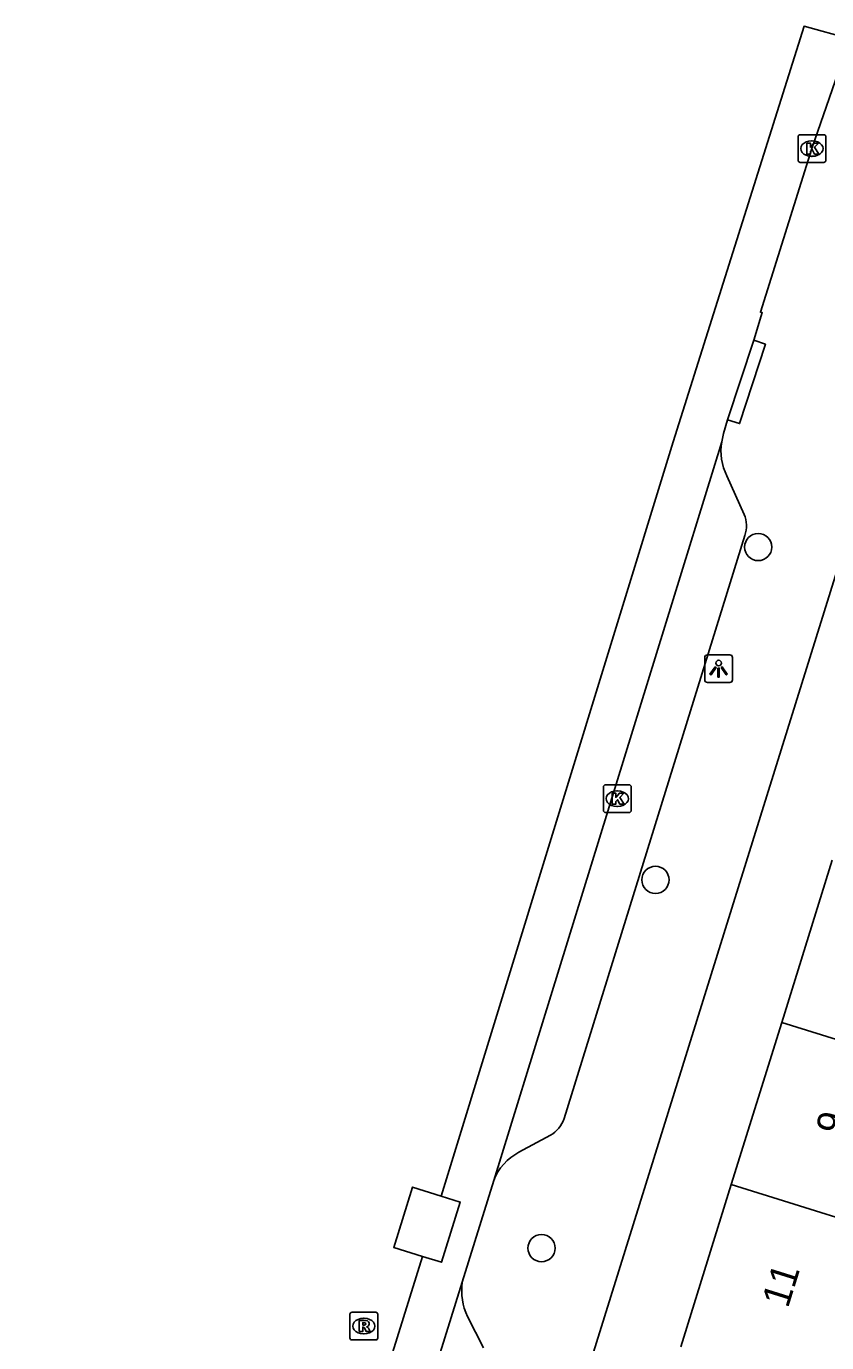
# Model space of a CAD drawing. Extents: x 163686 to 164493, y 382719 to 383870.
# Drawn here: x 163764.79 to 163793.64, y 383291.53 to 383338.96 of the extents above; entities that cross this region are included whole.
import ezdxf

# ---------------------------------------------------------------- set-up
doc = ezdxf.new("R2010")
doc.units = 0
for name, color, linetype in [('IMGEO_Boom', 7, 'Continuous'), ('IMGEO_Kolk', 7, 'Continuous'), ('IMGEO_Lichtpunt', 7, 'Continuous'), ('IMGEO_Pand', 7, 'Continuous'), ('IMGEO_Pand_nummerreeks', 7, 'Continuous'), ('IMGEO_Rijbaan_lokaal_gesloten', 7, 'Continuous'), ('IMGEO_Rijbaan_lokaal_open', 7, 'Continuous'), ('IMGEO_Rioolput', 7, 'Continuous'), ('IMGEO_Voetpad_open', 7, 'Continuous')]:
    doc.layers.add(name, color=color, linetype=linetype)

msp = doc.modelspace()

# ---------------------------------------------------------------- linework, layer by layer
at = {"layer": 'IMGEO_Boom'}
for centre in [(163791.173, 383320.2), (163787.471, 383308.208), (163783.364, 383294.942)]:
    msp.add_circle(centre, 0.489, dxfattribs=at)
at = {"layer": 'IMGEO_Kolk'}
for p, q in [((163792.611, 383334.131), (163792.611, 383334.983)), ((163792.686, 383335.057), (163793.538, 383335.057)), ((163793.612, 383334.983), (163793.612, 383334.131)), ((163793.099, 383334.837), (163793.124, 383334.837)), ((163793.538, 383334.057), (163792.686, 383334.057)), ((163793.122, 383334.277), (163793.097, 383334.277)), ((163785.595, 383310.707), (163785.595, 383311.559)), ((163785.67, 383311.633), (163786.522, 383311.633)), ((163786.083, 383311.413), (163786.108, 383311.413)), ((163786.596, 383311.559), (163786.596, 383310.707)), ((163786.106, 383310.853), (163786.081, 383310.853)), ((163786.522, 383310.633), (163785.67, 383310.633))]:
    msp.add_line(p, q, dxfattribs=at)
for points in [[(163792.611, 383334.131), (163792.611, 383334.983)], [(163792.686, 383335.057), (163793.538, 383335.057)], [(163793.612, 383334.983), (163793.612, 383334.131)], [(163792.932, 383334.757), (163793.055, 383334.757), (163793.055, 383334.606), (163793.185, 383334.757), (163793.349, 383334.757), (163793.203, 383334.606), (163793.356, 383334.357), (163793.204, 383334.357), (163793.119, 383334.521), (163793.055, 383334.454), (163793.055, 383334.357), (163792.932, 383334.357), (163792.932, 383334.757)], [(163793.538, 383334.057), (163792.686, 383334.057)], [(163785.595, 383310.707), (163785.595, 383311.559)], [(163785.67, 383311.633), (163786.522, 383311.633)], [(163785.916, 383311.333), (163786.039, 383311.333), (163786.039, 383311.182), (163786.169, 383311.333), (163786.333, 383311.333), (163786.187, 383311.182), (163786.34, 383310.933), (163786.188, 383310.933), (163786.103, 383311.097), (163786.039, 383311.03), (163786.039, 383310.933), (163785.916, 383310.933), (163785.916, 383311.333)], [(163786.596, 383311.559), (163786.596, 383310.707)], [(163786.522, 383310.633), (163785.67, 383310.633)]]:
    msp.add_lwpolyline(points, dxfattribs=at)
for centre, start, end in [((163792.688, 383334.981), 91.552, 178.448), ((163792.688, 383334.981), 91.552, 178.448), ((163793.536, 383334.981), 1.552, 88.448), ((163793.536, 383334.981), 1.552, 88.448), ((163792.688, 383334.133), 181.552, 268.448), ((163792.688, 383334.133), 181.552, 268.448), ((163793.536, 383334.133), 271.552, 358.448), ((163793.536, 383334.133), 271.552, 358.448), ((163785.672, 383311.557), 91.552, 178.448), ((163785.672, 383311.557), 91.552, 178.448), ((163786.52, 383311.557), 1.552, 88.448), ((163786.52, 383311.557), 1.552, 88.448), ((163785.672, 383310.709), 181.552, 268.448), ((163785.672, 383310.709), 181.552, 268.448), ((163786.52, 383310.709), 271.552, 358.448), ((163786.52, 383310.709), 271.552, 358.448)]:
    msp.add_arc(centre, 0.0765, start, end, dxfattribs=at)
for centre, major_axis, ratio, start_param, end_param in [((163793.098, 383334.557), (-0.387, 0.002), 0.722429, 4.712389, 7.853982), ((163793.123, 383334.557), (-0.39, 0.002), 0.717154, 1.570796, 4.712389), ((163786.082, 383311.133), (-0.387, 0.002), 0.722429, 4.712389, 7.853982), ((163786.107, 383311.133), (-0.39, 0.002), 0.717154, 1.570796, 4.712389)]:
    msp.add_ellipse(centre, major_axis=major_axis, ratio=ratio, start_param=start_param, end_param=end_param, dxfattribs=at)
at = {"layer": 'IMGEO_Lichtpunt'}
for p, q in [((163789.249, 383316.222), (163789.249, 383315.415)), ((163789.249, 383316.222), (163789.249, 383315.415)), ((163790.151, 383316.317), (163789.343, 383316.317)), ((163790.151, 383316.317), (163789.343, 383316.317)), ((163790.245, 383315.415), (163790.245, 383316.222)), ((163790.245, 383315.415), (163790.245, 383316.222)), ((163789.343, 383315.321), (163790.151, 383315.321)), ((163789.343, 383315.321), (163790.151, 383315.321))]:
    msp.add_line(p, q, dxfattribs=at)
for points in [[(163789.623, 383315.886), (163789.662, 383315.858), (163789.474, 383315.596), (163789.436, 383315.623), (163789.623, 383315.886)], [(163789.725, 383315.838), (163789.772, 383315.838), (163789.772, 383315.516), (163789.725, 383315.516), (163789.725, 383315.838)], [(163789.835, 383315.858), (163789.873, 383315.885), (163790.06, 383315.623), (163790.021, 383315.595), (163789.835, 383315.858)]]:
    msp.add_lwpolyline(points, dxfattribs=at)
msp.add_circle((163789.748, 383316.02), 0.0994, dxfattribs=at)
for centre, start, end in [((163789.343, 383316.222), 90, 180), ((163789.343, 383316.222), 90, 180), ((163790.151, 383316.222), 0, 90), ((163790.151, 383316.222), 0, 90), ((163789.343, 383315.415), 180, 270), ((163789.343, 383315.415), 180, 270), ((163790.151, 383315.415), 270, 0), ((163790.151, 383315.415), 270, 360)]:
    msp.add_arc(centre, 0.0946, start, end, dxfattribs=at)
at = {"layer": 'IMGEO_Pand'}
for points in [[(163793.846, 383308.918), (163792.025, 383303.073)], [(163792.025, 383303.073), (163790.204, 383297.228)], [(163799.021, 383300.894), (163792.025, 383303.073)], [(163790.204, 383297.228), (163788.383, 383291.384)], [(163797.2, 383295.05), (163790.204, 383297.228)]]:
    msp.add_lwpolyline(points, dxfattribs=at)
at = {"layer": 'IMGEO_Rijbaan_lokaal_gesloten'}
for points in [[(163779.072, 383294.644), (163778.036, 383294.966), (163778.712, 383297.138), (163779.746, 383296.816)], [(163779.072, 383294.644), (163779.758, 383294.43), (163780.434, 383296.601), (163779.746, 383296.816)]]:
    msp.add_lwpolyline(points, dxfattribs=at)
at = {"layer": 'IMGEO_Rijbaan_lokaal_open'}
for points in [[(163779.746, 383296.816), (163788.108, 383323.992), (163792.826, 383338.961), (163794.482, 383338.512)], [(163794.482, 383338.512), (163793.112, 383334.557), (163791.255, 383328.661), (163791.318, 383328.648), (163791.011, 383327.649)], [(163791.011, 383327.649), (163790.07, 383324.782)], [(163790.07, 383324.782), (163789.919, 383324.292), (163789.859, 383323.996)], [(163789.859, 383323.996), (163781.641, 383297.375)], [(163781.641, 383297.375), (163780.509, 383293.71)], [(163764.793, 383248.798), (163779.072, 383294.644)], [(163780.509, 383293.71), (163766.533, 383248.853)]]:
    msp.add_lwpolyline(points, dxfattribs=at)
at = {"layer": 'IMGEO_Rioolput'}
for p, q in [((163776.459, 383291.706), (163776.459, 383292.558)), ((163776.534, 383292.632), (163777.386, 383292.632)), ((163776.947, 383292.412), (163776.972, 383292.412)), ((163777.46, 383292.558), (163777.46, 383291.706)), ((163776.97, 383291.852), (163776.945, 383291.852)), ((163777.386, 383291.632), (163776.534, 383291.632))]:
    msp.add_line(p, q, dxfattribs=at)
for points in [[(163776.459, 383291.706), (163776.459, 383292.558)], [(163776.534, 383292.632), (163777.386, 383292.632)], [(163777.048, 383292.33), (163776.796, 383292.332), (163776.796, 383291.932)], [(163777.46, 383292.558), (163777.46, 383291.706)], [(163776.796, 383291.932), (163776.92, 383291.932), (163776.92, 383292.094), (163776.931, 383292.094)], [(163776.974, 383292.251), (163776.92, 383292.251), (163776.92, 383292.17)], [(163776.92, 383292.17), (163776.972, 383292.17)], [(163776.978, 383292.065), (163777.049, 383291.932), (163777.189, 383291.932), (163777.124, 383292.058)], [(163777.386, 383291.632), (163776.534, 383291.632)]]:
    msp.add_lwpolyline(points, dxfattribs=at)
for centre, radius, start, end in [((163776.536, 383292.556), 0.0765, 91.552, 178.448), ((163776.536, 383292.556), 0.0765, 91.552, 178.448), ((163777.047, 383292.22), 0.109, 350.3612, 89.416), ((163777.384, 383292.556), 0.0765, 1.552, 88.448), ((163777.384, 383292.556), 0.0765, 1.552, 88.448), ((163776.93, 383292.041), 0.0533, 26.0293, 88.6989), ((163776.956, 383292.359), 0.19, 274.7715, 282.9687), ((163776.98, 383292.155), 0.0964, 77.0061, 93.1865), ((163776.994, 383292.212), 0.0378, 276.6634, 79.6772), ((163777.045, 383292.22), 0.112, 277.5842, 350.9817), ((163777.029, 383292.005), 0.108, 29.5134, 73.7905), ((163776.536, 383291.708), 0.0765, 181.552, 268.448), ((163776.536, 383291.708), 0.0765, 181.552, 268.448), ((163777.384, 383291.708), 0.0765, 271.552, 358.448), ((163777.384, 383291.708), 0.0765, 271.552, 358.448)]:
    msp.add_arc(centre, radius, start, end, dxfattribs=at)
for centre, major_axis, ratio, start_param, end_param in [((163776.946, 383292.132), (-0.387, 0.002), 0.722429, 4.712389, 7.853982), ((163776.971, 383292.132), (-0.39, 0.002), 0.717154, 1.570796, 4.712389)]:
    msp.add_ellipse(centre, major_axis=major_axis, ratio=ratio, start_param=start_param, end_param=end_param, dxfattribs=at)
at = {"layer": 'IMGEO_Voetpad_open'}
for points in [[(163791.011, 383327.649), (163791.435, 383327.509), (163790.501, 383324.646), (163790.07, 383324.782)], [(163790.044, 383322.763), (163790.667, 383321.378)], [(163790.694, 383320.615), (163784.182, 383299.611)], [(163776.409, 383262.893), (163782.304, 383281.789), (163794.293, 383320.253)], [(163783.683, 383299.006), (163782.549, 383298.394)], [(163780.694, 383292.478), (163781.272, 383291.344)]]:
    msp.add_lwpolyline(points, dxfattribs=at)
for centre, radius, start, end in [((163791.872, 383323.668), 2.04, 170.74, 206.3261), ((163789.684, 383320.961), 1.068, 341.0867, 22.9666), ((163783.134, 383299.967), 1.107, 299.7411, 341.2277), ((163783.408, 383296.715), 1.886, 117.0813, 159.5122), ((163782.651, 383293.402), 2.164, 171.8132, 205.2665)]:
    msp.add_arc(centre, radius, start, end, dxfattribs=at)

# ---------------------------------------------------------------- texts
at = {"layer": 'IMGEO_Pand_nummerreeks'}
for s, rotation, p in [('9', 72.6948, (163794.177, 383298.955)), ('11', 72.6969, (163792.244, 383292.751))]:
    msp.add_text(s, height=1, rotation=rotation, dxfattribs=at).set_placement(p)

doc.saveas('drawing.dxf')
